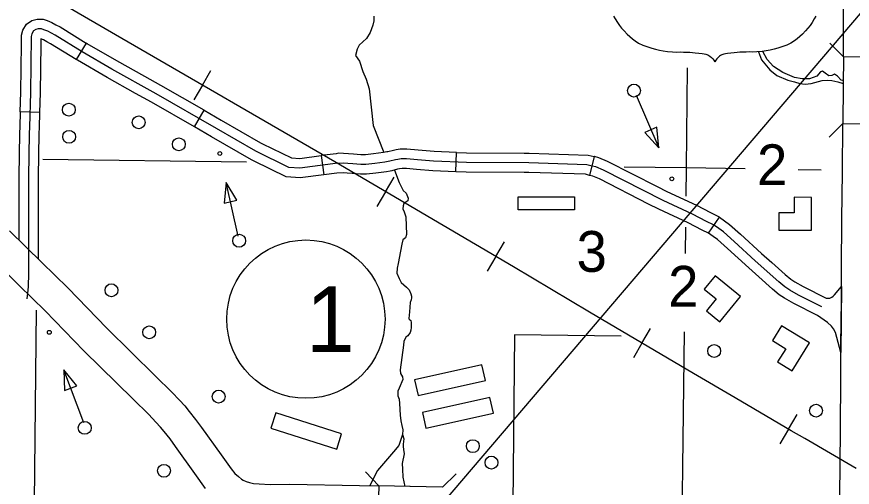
# Model space of a CAD drawing. Extents: x 1382482 to 1385815, y 1168351 to 1170484.
# Drawn here: x 1384071.2 to 1384330.9, y 1169177.6 to 1169323.8 of the extents above; entities that cross this region are included whole.
import ezdxf

# ---------------------------------------------------------------- set-up
doc = ezdxf.new("R2010")
doc.units = 0
for name, color, linetype in [('10', 7, 'Continuous'), ('15', 7, 'Continuous'), ('22', 7, 'Continuous'), ('35', 7, 'Continuous'), ('37', 7, 'Continuous'), ('4', 7, 'Continuous'), ('5', 7, 'Continuous'), ('57', 7, 'Continuous'), ('6', 7, 'Continuous'), ('Default', 7, 'Continuous'), ('R_Dimension', 7, 'Continuous'), ('R_Draft', 7, 'Continuous')]:
    doc.layers.add(name, color=color, linetype=linetype)

msp = doc.modelspace()

# ---------------------------------------------------------------- linework, layer by layer
at = {"layer": '10'}
for points in [[(1384068.94, 1169257.25), (1384074.01, 1169252.34), (1384078.97, 1169247.38), (1384087.12, 1169239.53), (1384099.18, 1169227.03), (1384114.38, 1169212.12), (1384119.4, 1169207.18), (1384121.78, 1169204.67), (1384123.42, 1169202.91), (1384124.82, 1169201.2), (1384126.82, 1169198.68), (1384128.66, 1169196.15), (1384134.7, 1169187.72), (1384137.83, 1169183.38), (1384139.03, 1169181.94), (1384140.1, 1169180.95), (1384141.09, 1169180.14), (1384141.62, 1169179.85), (1384142.56, 1169179.4), (1384143.51, 1169179.08), (1384144.82, 1169178.79), (1384146.56, 1169178.64), (1384149.98, 1169178.51), (1384156.13, 1169178.54), (1384177.79, 1169178.2), (1384183.73, 1169178.06), (1384183.49, 1169168.06)], [(1384129.92, 1169177.25), (1384126.58, 1169181.88), (1384120.55, 1169190.29), (1384118.85, 1169192.63), (1384117.03, 1169194.92), (1384115.89, 1169196.32), (1384114.48, 1169197.83), (1384112.26, 1169200.18), (1384107.37, 1169204.99), (1384092.08, 1169219.98), (1384080.05, 1169232.45), (1384071.97, 1169240.24), (1384066.99, 1169245.22)], [(1384193.44, 1169177.82), (1384183.73, 1169178.06)], [(1384203.5, 1169177.61), (1384193.42, 1169177.82)]]:
    msp.add_lwpolyline(points, dxfattribs=at)
at = {"layer": '15'}
for points in [[(1384338.14, 1169311.22), (1384328.14, 1169311.27), (1384328.32, 1169344.04), (1384328.45, 1169358.54), (1384328.5, 1169373.03), (1384328.95, 1169397.67), (1384329.04, 1169411.52), (1384329.08, 1169416.04), (1384329.38, 1169421.73), (1384329.53, 1169424.34), (1384329.9, 1169427.4), (1384330.37, 1169430.41), (1384330.88, 1169433.52), (1384331.42, 1169436.43), (1384332, 1169438.62), (1384333.21, 1169443.46), (1384334.5, 1169447.58), (1384335.93, 1169451.66), (1384338.18, 1169457.24), (1384342.61, 1169467.31), (1384344.9, 1169472.5)], [(1384328.14, 1169311.27), (1384328.09, 1169302.27)], [(1384328.09, 1169302.27), (1384327.98, 1169290.6)], [(1384327.09, 1169183.47), (1384327.33, 1169210.21), (1384327.37, 1169221.42), (1384327.47, 1169229.22), (1384327.52, 1169235.3), (1384327.55, 1169245.49), (1384327.65, 1169260.87), (1384327.83, 1169275.53), (1384327.98, 1169290.6)], [(1384327.98, 1169290.6), (1384337.98, 1169290.5), (1384337.83, 1169275.41), (1384337.65, 1169260.77), (1384337.55, 1169245.45), (1384337.52, 1169235.24), (1384337.47, 1169229.12), (1384337.37, 1169221.35), (1384337.33, 1169210.14), (1384337.09, 1169183.38)], [(1384325.28, 1168987.04), (1384325.44, 1168999.69), (1384325.59, 1169027.4), (1384326, 1169053.48), (1384326.07, 1169059.7), (1384326.14, 1169064.3), (1384326.16, 1169069.61), (1384326.32, 1169082.89), (1384326.52, 1169109.2), (1384326.5, 1169116.14), (1384326.5, 1169117.43), (1384326.69, 1169138.89), (1384326.96, 1169169.24), (1384327.09, 1169183.47)]]:
    msp.add_lwpolyline(points, dxfattribs=at)
at = {"layer": '22'}
for points in [[(1384256.73, 1169323.99), (1384257.23, 1169323.08), (1384257.88, 1169322.02), (1384258.56, 1169321.06), (1384259.21, 1169320.22), (1384259.95, 1169319.35), (1384260.91, 1169318.36), (1384261.72, 1169317.61), (1384262.56, 1169316.91)], [(1384319.59, 1169323.99), (1384319.09, 1169323.08), (1384318.44, 1169322.02), (1384317.77, 1169321.06), (1384317.11, 1169320.22), (1384316.37, 1169319.35), (1384315.41, 1169318.36), (1384314.6, 1169317.61), (1384313.77, 1169316.91)], [(1384262.56, 1169316.91), (1384263.42, 1169316.25), (1384264.47, 1169315.57), (1384265.78, 1169314.98), (1384267.31, 1169314.4), (1384268.56, 1169313.99), (1384269.69, 1169313.68), (1384270.96, 1169313.38), (1384272.15, 1169313.16), (1384273.44, 1169312.99), (1384275.06, 1169312.85), (1384276.3, 1169312.8), (1384277.36, 1169312.81), (1384278.39, 1169312.8), (1384279.42, 1169312.77), (1384280.4, 1169312.72), (1384281.25, 1169312.66), (1384282.09, 1169312.59), (1384283.17, 1169312.48), (1384284.22, 1169312.35), (1384284.85, 1169312.26), (1384285.37, 1169312.16), (1384286, 1169311.9), (1384286.36, 1169311.7), (1384286.67, 1169311.49), (1384287.11, 1169311.14), (1384287.52, 1169310.72), (1384287.86, 1169310.29), (1384288.16, 1169309.79)], [(1384313.77, 1169316.91), (1384312.9, 1169316.25), (1384311.85, 1169315.57), (1384310.54, 1169314.98), (1384309.01, 1169314.4), (1384307.76, 1169313.99), (1384306.64, 1169313.68), (1384305.36, 1169313.38), (1384304.17, 1169313.16), (1384302.88, 1169312.99), (1384301.26, 1169312.85), (1384300.03, 1169312.8), (1384298.97, 1169312.81), (1384297.93, 1169312.8), (1384296.9, 1169312.77), (1384295.93, 1169312.72), (1384295.07, 1169312.66), (1384294.23, 1169312.59), (1384293.16, 1169312.48), (1384292.11, 1169312.35), (1384291.47, 1169312.26), (1384290.95, 1169312.16), (1384290.32, 1169311.9), (1384289.96, 1169311.7), (1384289.65, 1169311.49), (1384289.22, 1169311.14), (1384288.8, 1169310.72), (1384288.47, 1169310.29), (1384288.16, 1169309.79)]]:
    msp.add_lwpolyline(points, dxfattribs=at)
at = {"layer": '35'}
for points in [[(1384182.19, 1169323.98), (1384182.2, 1169322.54), (1384181.93, 1169321.14), (1384181.03, 1169318.85), (1384179.89, 1169316.97), (1384177.61, 1169314.98), (1384177.03, 1169313.65), (1384176.52, 1169311.75), (1384177.74, 1169309.99), (1384178.76, 1169306.72), (1384179.85, 1169304.41), (1384180.78, 1169301.34), (1384181.97, 1169290.03), (1384185.32, 1169281.59)], [(1384301.75, 1169312.86), (1384302.72, 1169310.4), (1384305.27, 1169307.25), (1384307.48, 1169305.47), (1384310.91, 1169304.01), (1384312.91, 1169303.51), (1384314.59, 1169303.05), (1384316.29, 1169302.79), (1384318.13, 1169303.03), (1384321.55, 1169303.93), (1384323.11, 1169304.05), (1384324.58, 1169303.93), (1384326.39, 1169303.59), (1384328.1, 1169302.98)], [(1384188.65, 1169276.14), (1384190.11, 1169272.31), (1384191.35, 1169269.79), (1384192.21, 1169268.92), (1384192.66, 1169267.95), (1384192.87, 1169267.44), (1384192.73, 1169266.63), (1384191.53, 1169265.75), (1384191.33, 1169265.01), (1384191.26, 1169264.05), (1384191.66, 1169263.21), (1384192.1, 1169261.59), (1384192.31, 1169256.08), (1384192.03, 1169255.1), (1384191.21, 1169254.44), (1384190.92, 1169253.14), (1384190.48, 1169250.9), (1384189.81, 1169247.1)], [(1384189.81, 1169247.1), (1384189.48, 1169245.66), (1384189.37, 1169244.15), (1384190.04, 1169242.42), (1384190.7, 1169241.17), (1384191.47, 1169240.47), (1384192.36, 1169239.73), (1384193.13, 1169238.89), (1384193.65, 1169237.74), (1384193.9, 1169236.93), (1384193.94, 1169236.45), (1384193.79, 1169235.83), (1384193.46, 1169234.98), (1384193.3, 1169232.1), (1384193.11, 1169230.06), (1384193.2, 1169229.82), (1384193.72, 1169229.38), (1384193.79, 1169228.79), (1384193.79, 1169227.24), (1384193.68, 1169226.39), (1384193.5, 1169225.69), (1384192.76, 1169224.68), (1384192.18, 1169224.22), (1384191.52, 1169222.93), (1384191.44, 1169221.76), (1384190.37, 1169214.1), (1384190.47, 1169212.97), (1384190.81, 1169212.47), (1384191.1, 1169211.92), (1384191.18, 1169211.11), (1384190.07, 1169208.38), (1384189.7, 1169207.42), (1384189.67, 1169206.02), (1384190.11, 1169205.03), (1384190.18, 1169203.59), (1384190.4, 1169199.99), (1384190.55, 1169198.25), (1384190.88, 1169196.82), (1384191.21, 1169195.45), (1384191.1, 1169193.98), (1384191.47, 1169192.66), (1384191.33, 1169190.98), (1384191.36, 1169190.28), (1384191.4, 1169189.34), (1384191.66, 1169188.01), (1384191.03, 1169184.96), (1384191.1, 1169183.26), (1384191.25, 1169180.72), (1384191.82, 1169177.86)], [(1384191.1, 1169193.98), (1384190.01, 1169190.57), (1384188.35, 1169188.64), (1384183.37, 1169182.81), (1384180.96, 1169178.12)]]:
    msp.add_lwpolyline(points, dxfattribs=at)
at = {"layer": '37'}
for points in [[(1384328.14, 1169311.27), (1384323.92, 1169315.54)], [(1384323.69, 1169286.4), (1384327.98, 1169290.6)], [(1384179.59, 1169182.4), (1384183.73, 1169178.06)], [(1384203.5, 1169177.61), (1384207.83, 1169181.77)]]:
    msp.add_lwpolyline(points, dxfattribs=at)
at = {"layer": '4'}
msp.add_lwpolyline([(1384077.22, 1169232.62), (1384076.61, 1169173.07), (1384074.97, 1169069.18), (1384074.39, 1169021.48)], dxfattribs=at)
at = {"layer": '5'}
for points in [[(1384279.61, 1169307.88), (1384279.28, 1169276.82)], [(1384142.58, 1169278.61), (1384079.28, 1169279.45)], [(1384279.28, 1169276.82), (1384260.05, 1169277.07)], [(1384279.28, 1169276.82), (1384279.17, 1169268.01)], [(1384297.56, 1169276.49), (1384279.28, 1169276.82)], [(1384321.19, 1169276.07), (1384314.11, 1169276.2)], [(1384279.05, 1169258.4), (1384278.95, 1169250.26)], [(1384278.65, 1169225.93), (1384277.49, 1169133.54)]]:
    msp.add_lwpolyline(points, dxfattribs=at)
at = {"layer": '57'}
for p, q in [((1384215.8, 1169215.69), (1384194.83, 1169210.96)), ((1384216.9, 1169210.81), (1384215.8, 1169215.69)), ((1384194.83, 1169210.96), (1384195.93, 1169206.08)), ((1384195.93, 1169206.08), (1384216.9, 1169210.81)), ((1384218.28, 1169205.54), (1384197.31, 1169200.81)), ((1384219.38, 1169200.66), (1384218.28, 1169205.54)), ((1384151.69, 1169200.76), (1384150.17, 1169196)), ((1384172.18, 1169194.23), (1384151.69, 1169200.76)), ((1384197.31, 1169200.81), (1384198.41, 1169195.93)), ((1384198.41, 1169195.93), (1384219.38, 1169200.66)), ((1384150.17, 1169196), (1384170.66, 1169189.47)), ((1384170.66, 1169189.47), (1384172.18, 1169194.23))]:
    msp.add_line(p, q, dxfattribs=at)
at = {"layer": '6'}
for points in [[(1384327.83, 1169303.99), (1384327.48, 1169304.06), (1384326.27, 1169305.28), (1384325.42, 1169305.88), (1384324.57, 1169305.52), (1384323.6, 1169305.4), (1384322.51, 1169306.25), (1384321.66, 1169306.86), (1384321.05, 1169306.61), (1384319.83, 1169305.28), (1384317.65, 1169304.43), (1384315.34, 1169304.43), (1384312.91, 1169304.91), (1384309.27, 1169306.49), (1384306.36, 1169308.31), (1384304.42, 1169310.5), (1384303.07, 1169313.01)], [(1384259.05, 1169224.53), (1384225.94, 1169224.96), (1384225.39, 1169172.41), (1384224.97, 1169132.69), (1384277.46, 1169131.54)]]:
    msp.add_lwpolyline(points, dxfattribs=at)
at = {"layer": 'Default'}
for p, q in [((1384092.82, 1169315.59), (1384089.68, 1169310.48)), ((1384128.9, 1169302.52), (1384131.54, 1169307.09)), ((1384128.9, 1169302.52), (1384126.26, 1169297.95)), ((1384078.28, 1169294.05), (1384072.29, 1169294.21)), ((1384126.46, 1169289.52), (1384129.44, 1169294.73)), ((1384165.88, 1169280.62), (1384166.64, 1169274.67)), ((1384207.65, 1169275.61), (1384207.91, 1169281.6)), ((1384250.67, 1169280.33), (1384249.25, 1169274.5)), ((1384207.65, 1169275.61), (1384207.65, 1169275.61)), ((1384185.83, 1169269.42), (1384188.51, 1169273.98)), ((1384185.83, 1169269.42), (1384183.15, 1169264.87)), ((1384286.24, 1169256.5), (1384289.6, 1169261.48)), ((1384220.09, 1169249.27), (1384222.77, 1169253.82)), ((1384220.09, 1169249.27), (1384217.42, 1169244.72)), ((1384265.52, 1169222.37), (1384268.2, 1169226.92)), ((1384265.52, 1169222.37), (1384262.85, 1169217.82)), ((1384311.08, 1169195.67), (1384313.75, 1169200.22)), ((1384311.08, 1169195.67), (1384308.4, 1169191.11))]:
    msp.add_line(p, q, dxfattribs=at)
for points in [[(1384332.09, 1169183.43), (1384316.13, 1169192.72), (1384311.91, 1169195.18), (1384294.47, 1169205.41), (1384281.57, 1169212.93), (1384249.18, 1169231.98), (1384225.57, 1169246.05), (1384170.06, 1169278.7), (1384103.85, 1169317.01), (1384078.66, 1169331.73), (1384060.2, 1169342.7), (1384005.02, 1169375.11), (1383961.45, 1169400.66), (1383910.1, 1169431.23), (1383873.88, 1169452.49), (1383841.86, 1169471.32), (1383837.41, 1169474.46), (1383834.73, 1169476.33)], [(1384332.09, 1169183.43), (1384316.13, 1169192.72), (1384311.91, 1169195.18), (1384294.47, 1169205.41), (1384281.57, 1169212.93), (1384249.18, 1169231.98), (1384225.57, 1169246.05), (1384170.06, 1169278.7), (1384103.85, 1169317.01), (1384078.66, 1169331.73), (1384060.2, 1169342.7), (1384005.02, 1169375.11), (1383961.45, 1169400.66), (1383910.1, 1169431.23), (1383873.88, 1169452.49), (1383841.86, 1169471.32)], [(1384072.67, 1169315.29), (1384072.72, 1169317.99), (1384073.12, 1169319.63), (1384074.21, 1169321.5), (1384075.95, 1169322.63), (1384077.55, 1169323.05), (1384079.42, 1169322.98), (1384080.69, 1169322.55), (1384082.11, 1169321.98), (1384083.4, 1169321.29), (1384084.7, 1169320.59), (1384092.82, 1169315.59)], [(1384081.99, 1169318.64), (1384080.83, 1169319.26), (1384079.65, 1169319.74), (1384078.88, 1169320), (1384077.88, 1169320.03), (1384077.18, 1169319.85), (1384076.45, 1169319.37), (1384075.93, 1169318.49), (1384075.71, 1169317.6), (1384075.45, 1169300.22), (1384075.16, 1169289.46), (1384075.08, 1169287.53), (1384074.86, 1169274.08), (1384074.86, 1169257.01), (1384074.83, 1169244.14), (1384074.79, 1169239.86), (1384074.6, 1169237.87), (1384074.31, 1169236.18)], [(1384089.68, 1169310.48), (1384081.71, 1169315.39), (1384080.57, 1169316), (1384079.56, 1169316.54), (1384078.7, 1169316.89), (1384078.67, 1169315.2)], [(1384170.96, 1169278.24), (1384159.24, 1169276.75), (1384155.79, 1169276.98), (1384145.54, 1169281.98), (1384133.28, 1169289.07), (1384114.53, 1169299.82), (1384100.82, 1169307.48), (1384091.6, 1169312.82), (1384083.21, 1169317.99), (1384081.99, 1169318.64)], [(1384072.29, 1169294.21), (1384072.45, 1169300.29), (1384072.67, 1169315.29)], [(1384078.67, 1169315.2), (1384078.45, 1169300.16), (1384078.28, 1169294.05)], [(1384111.06, 1169305.19), (1384102.3, 1169310.08), (1384093.14, 1169315.39), (1384092.82, 1169315.59)], [(1384108.14, 1169299.95), (1384099.33, 1169304.87), (1384090.06, 1169310.24), (1384089.68, 1169310.48)], [(1384129.44, 1169294.73), (1384116, 1169302.43), (1384111.06, 1169305.19)], [(1384126.46, 1169289.52), (1384113.05, 1169297.21), (1384108.14, 1169299.95)], [(1384263.73, 1169299.36), (1384270.74, 1169283.03)], [(1384072.29, 1169294.21), (1384072.16, 1169289.56), (1384072.08, 1169287.61), (1384071.86, 1169274.1), (1384071.86, 1169273.02)], [(1384078.28, 1169294.05), (1384078.16, 1169289.36), (1384078.08, 1169287.45), (1384077.86, 1169274.05), (1384077.86, 1169273.02)], [(1384129.44, 1169294.73), (1384134.78, 1169291.67), (1384146.95, 1169284.63), (1384147.59, 1169284.32)], [(1384144.96, 1169278.93), (1384144.13, 1169279.33), (1384131.78, 1169286.47), (1384126.46, 1169289.52)], [(1384147.59, 1169284.32), (1384156.57, 1169279.94), (1384159.15, 1169279.76), (1384165.88, 1169280.62)], [(1384186.28, 1169281.75), (1384185.19, 1169281.57), (1384182.13, 1169281.14), (1384179.59, 1169280.9), (1384178.2, 1169280.9), (1384175.91, 1169281.04), (1384174.32, 1169281.19), (1384171.24, 1169281.37), (1384170.46, 1169281.2), (1384165.88, 1169280.62)], [(1384207.91, 1169281.6), (1384200.92, 1169281.9), (1384196.02, 1169282.33), (1384192.49, 1169282.68), (1384190.37, 1169282.6), (1384189.11, 1169282.38), (1384188.34, 1169282.24), (1384186.55, 1169281.8), (1384186.28, 1169281.75)], [(1384207.91, 1169281.6), (1384211.04, 1169281.47), (1384228.91, 1169281.4)], [(1384228.91, 1169281.4), (1384230.43, 1169281.39), (1384248.77, 1169280.8), (1384250.67, 1169280.33)], [(1384166.64, 1169274.67), (1384159.33, 1169273.74), (1384155, 1169274.03), (1384144.96, 1169278.93)], [(1384195.74, 1169279.35), (1384192.39, 1169279.67), (1384190.68, 1169279.61), (1384189.65, 1169279.43), (1384188.97, 1169279.3), (1384187.16, 1169278.86), (1384185.65, 1169278.6), (1384182.48, 1169278.16), (1384179.73, 1169277.9), (1384178.11, 1169277.9), (1384175.68, 1169278.05), (1384174.1, 1169278.2), (1384172.84, 1169278.27), (1384170.73, 1169278.19)], [(1384321.43, 1169233.69), (1384314.16, 1169237.3), (1384311.45, 1169238.87), (1384309.98, 1169239.83), (1384308.08, 1169241.44), (1384300.72, 1169247.99), (1384294.15, 1169253.98), (1384290.85, 1169256.91), (1384289.43, 1169257.97), (1384287.74, 1169259.11), (1384285.62, 1169260.17), (1384281.26, 1169262.44), (1384272.08, 1169266.67), (1384253.57, 1169276.11), (1384251.18, 1169277.11), (1384250.01, 1169277.4), (1384248.36, 1169277.81), (1384230.38, 1169278.39), (1384210.97, 1169278.47), (1384200.72, 1169278.91), (1384195.74, 1169279.35)], [(1384270.32, 1169270.94), (1384254.84, 1169278.83), (1384252.13, 1169279.97), (1384250.73, 1169280.32), (1384250.67, 1169280.33)], [(1384187.29, 1169275.84), (1384186.11, 1169275.64), (1384182.83, 1169275.18), (1384179.87, 1169274.9), (1384178.02, 1169274.9), (1384175.45, 1169275.06), (1384173.87, 1169275.2), (1384172.81, 1169275.27), (1384170.74, 1169275.19), (1384166.64, 1169274.67)], [(1384207.65, 1169275.61), (1384200.52, 1169275.91), (1384195.46, 1169276.36), (1384192.3, 1169276.67), (1384191, 1169276.62), (1384190.19, 1169276.48), (1384189.6, 1169276.37), (1384187.77, 1169275.92), (1384187.29, 1169275.84)], [(1384228.88, 1169275.4), (1384210.9, 1169275.47), (1384207.65, 1169275.61)], [(1384249.25, 1169274.5), (1384247.95, 1169274.82), (1384230.32, 1169275.39), (1384228.88, 1169275.4)], [(1384071.86, 1169273.02), (1384071.86, 1169257.01), (1384071.85, 1169254.43)], [(1384077.86, 1169273.02), (1384077.86, 1169257), (1384077.84, 1169248.47)], [(1384267.59, 1169265.59), (1384252.31, 1169273.38), (1384250.23, 1169274.26), (1384249.29, 1169274.49), (1384249.25, 1169274.5)], [(1384140.03, 1169255.58), (1384136.32, 1169272.3)], [(1384289.6, 1169261.48), (1384289.26, 1169261.71), (1384286.98, 1169262.84), (1384282.58, 1169265.14), (1384273.39, 1169269.37), (1384270.32, 1169270.94)], [(1384286.24, 1169256.5), (1384286.23, 1169256.51), (1384284.25, 1169257.5), (1384279.94, 1169259.75), (1384270.77, 1169263.97), (1384267.59, 1169265.59)], [(1384289.6, 1169261.48), (1384291.16, 1169260.42), (1384292.75, 1169259.24), (1384296.16, 1169256.21), (1384302.73, 1169250.22), (1384305.87, 1169247.42)], [(1384301.88, 1169242.94), (1384298.71, 1169245.76), (1384292.14, 1169251.75), (1384288.96, 1169254.58), (1384287.69, 1169255.53), (1384286.24, 1169256.5)], [(1384305.87, 1169247.42), (1384310.05, 1169243.7), (1384311.78, 1169242.24), (1384313.02, 1169241.43), (1384315.58, 1169239.94), (1384322.76, 1169236.38)], [(1384320.09, 1169231), (1384312.74, 1169234.66), (1384309.88, 1169236.32), (1384308.19, 1169237.41), (1384306.11, 1169239.17), (1384301.88, 1169242.94)], [(1384322.76, 1169236.38), (1384323.81, 1169236.33), (1384323.87, 1169236.35), (1384324.54, 1169236.67), (1384324.91, 1169236.93), (1384325.32, 1169237.42), (1384327.53, 1169240.02), (1384327.37, 1169219.48)], [(1384327.37, 1169219.48), (1384325.67, 1169225.7), (1384325.06, 1169226.87), (1384324.42, 1169227.7), (1384323.18, 1169228.77), (1384320.09, 1169231)], [(1384092.04, 1169197.59), (1384085.85, 1169214.14)]]:
    msp.add_lwpolyline(points, dxfattribs=at)
for points in [[(1384270.2, 1169289.46), (1384266.45, 1169287.85), (1384270.74, 1169283.03)], [(1384135.65, 1169265.88), (1384139.64, 1169266.77), (1384136.32, 1169272.3)], [(1384227.04, 1169263.83), (1384227.04, 1169267.83), (1384244.54, 1169267.83), (1384244.54, 1169263.83)], [(1384318.2, 1169257.49), (1384318.22, 1169267.65), (1384312.86, 1169267.67), (1384312.85, 1169262.86), (1384308.05, 1169262.87), (1384308.04, 1169257.52)], [(1384296.16, 1169236.9), (1384288.29, 1169243.32), (1384284.9, 1169239.17), (1384288.63, 1169236.13), (1384285.59, 1169232.41), (1384289.74, 1169229.03)], [(1384317.56, 1169222.44), (1384308.89, 1169227.74), (1384306.1, 1169223.17), (1384310.2, 1169220.66), (1384307.69, 1169216.57), (1384312.26, 1169213.77)], [(1384086.08, 1169207.69), (1384089.9, 1169209.12), (1384085.85, 1169214.14)]]:
    msp.add_lwpolyline(points, close=True, dxfattribs=at)
for centre, radius in [((1384263.04, 1169300.83), 2), ((1384087.4, 1169294.89), 2), ((1384109.12, 1169290.95), 2), ((1384087.49, 1169286.47), 2), ((1384121.58, 1169284.14), 2), ((1384134.33, 1169281.3), 0.6), ((1384274.83, 1169273.42), 0.6), ((1384140.33, 1169254.18), 2), ((1384100.65, 1169238.81), 2), ((1384081.33, 1169225.73), 0.6), ((1384112.39, 1169225.75), 2), ((1384287.97, 1169219.95), 2), ((1384133.96, 1169205.78), 2), ((1384319.63, 1169201.41), 2), ((1384092.35, 1169196.06), 2), ((1384212.96, 1169190.39), 2), ((1384218.75, 1169185.29), 2), ((1384116.97, 1169182.73), 2)]:
    msp.add_circle(centre, radius, dxfattribs=at)
at = {"layer": 'R_Dimension'}
msp.add_line((1384666.56, 1169715.52), (1384203.4, 1169172.61), dxfattribs=at)
at = {"layer": 'R_Draft'}
msp.add_circle((1384161.09, 1169229.84), 24.6, dxfattribs=at)

# ---------------------------------------------------------------- texts
at = {"layer": 'Default'}
for s, p in [('2', (1384301.29, 1169271.45)), ('3', (1384245.21, 1169244.53)), ('2', (1384273.68, 1169233.71))]:
    msp.add_text(s, height=12.67, dxfattribs=at).set_placement(p)
at = {"layer": 'R_Draft'}
msp.add_text('1', height=20.4, dxfattribs=at).set_placement((1384161.09, 1169219.64))

doc.saveas('drawing.dxf')
